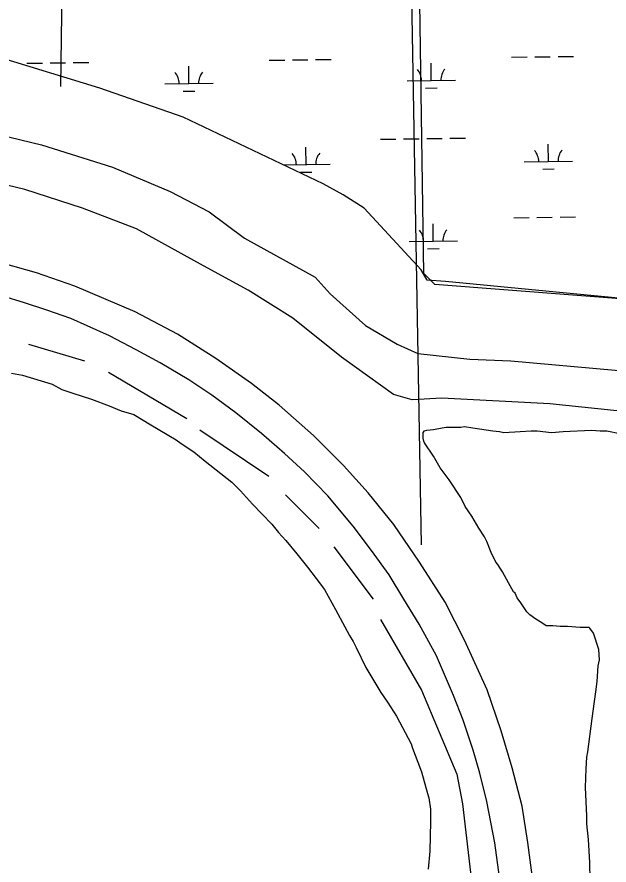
# Model space of a CAD drawing. Extents: x 3715084 to 3753216, y 488173 to 513963.
# Drawn here: x 3743671 to 3744897, y 503308 to 505065 of the extents above; entities that cross this region are included whole.
import ezdxf

# ---------------------------------------------------------------- set-up
doc = ezdxf.new("R2010")
doc.units = 0
for name, color, linetype in [('V-ROAD-CNTR', 7, 'Continuous'), ('V-SITE-VEGE', 7, 'Continuous'), ('V-TOPO-SHOR', 7, 'Continuous'), ('V-UTIL-LINE', 7, 'Continuous'), ('V-WETL-SWMP', 7, 'Continuous')]:
    doc.layers.add(name, color=color, linetype=linetype)

msp = doc.modelspace()

# ---------------------------------------------------------------- linework, layer by layer
at = {"layer": 'V-ROAD-CNTR'}
for points in [[(3744739.5564817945, 503271.34243118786), (3744728.815503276, 503354.9142640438), (3744716.587527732, 503430.4761129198), (3744696.404568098, 503509.858954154), (3744673.55861379, 503586.45080096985), (3744644.1526726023, 503670.9836319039), (3744597.529765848, 503773.8344262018), (3744557.612845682, 503852.9062680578), (3744504.2849523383, 503935.6691025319), (3744451.107058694, 504013.7569463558), (3744398.152164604, 504079.38081510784), (3744346.5462678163, 504136.14770157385), (3744284.426392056, 504198.3545771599), (3744213.7525334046, 504261.0234518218), (3744156.14964861, 504305.7323624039), (3744082.623795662, 504357.567258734), (3744003.087954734, 504407.728158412), (3743915.1591305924, 504454.1930654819), (3743790.7943793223, 504507.49095888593), (3743711.2495384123, 504535.32890320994), (3743639.821681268, 504555.1888634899)], [(3744670.007620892, 503282.85140817), (3744660.015640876, 503354.20626546), (3744643.3516742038, 503439.73609439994), (3744628.9157030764, 503498.7379763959), (3744615.5117298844, 503546.5548807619), (3744594.9167710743, 503608.55675675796), (3744574.581811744, 503659.6526545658), (3744539.141882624, 503741.4734909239), (3744503.5869537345, 503807.4643589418), (3744471.57901775, 503858.8352561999), (3744441.103078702, 503909.1321556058), (3744404.661151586, 503959.57005472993), (3744366.9212270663, 504010.0389537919), (3744314.68433154, 504073.0508277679), (3744265.765429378, 504122.74572837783), (3744224.62451166, 504161.09565167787), (3744176.806607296, 504202.4585689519), (3744124.0777127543, 504244.71648443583), (3744074.0798127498, 504281.71941042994), (3744026.293908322, 504313.4783469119), (3743967.421026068, 504348.35427715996), (3743917.7031255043, 504375.22722341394), (3743862.5922357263, 504404.56416473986), (3743815.8393292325, 504425.1371235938), (3743782.453396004, 504440.203093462), (3743732.7734953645, 504457.7310584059), (3743684.347592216, 504473.4120270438), (3743643.376674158, 504486.0620017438)]]:
    msp.add_lwpolyline(points, dxfattribs=at)
at = {"layer": 'V-SITE-VEGE'}
for points in [[(3743659.253, 504327.34500000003), (3743682.287, 504322.737), (3743743.715, 504304.309), (3743763.679, 504293.559), (3743786.713, 504285.881), (3743825.106, 504273.59500000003), (3743861.96, 504259.775), (3743886.5300000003, 504249.025), (3743912.6380000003, 504241.348), (3743947.958, 504219.848), (3744000.169, 504189.134), (3744010.919, 504181.458)], [(3744675.86, 503915.781), (3744666.646, 503931.139), (3744662.038, 503935.745), (3744652.824, 503955.70900000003), (3744643.61, 503978.745), (3744639.004, 503987.95900000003), (3744626.718, 504006.387), (3744612.898, 504030.956), (3744599.076, 504050.92), (3744589.862, 504069.348), (3744565.292, 504106.204), (3744546.865, 504130.776), (3744533.0470000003, 504155.346), (3744514.615, 504182.988), (3744513.0810000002, 504186.06), (3744511.5470000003, 504192.202), (3744511.5470000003, 504201.416), (3744511.5470000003, 504204.488), (3744514.615, 504207.56), (3744519.223, 504209.094), (3744533.0470000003, 504210.63), (3744551.473, 504213.702), (3744559.151, 504215.238), (3744589.864, 504215.238), (3744597.542, 504216.772), (3744614.434, 504213.702), (3744655.896, 504207.558), (3744669.718, 504206.022), (3744678.932, 504204.488), (3744712.718, 504206.022), (3744735.752, 504207.558), (3744741.894, 504207.558), (3744748.038, 504207.558), (3744777.213, 504204.48600000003), (3744801.785, 504206.022), (3744860.1410000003, 504209.094), (3744878.569, 504207.558), (3744892.389, 504207.558), (3744946.137, 504196.808)], [(3744010.919, 504181.458), (3744037.025, 504164.564), (3744060.059, 504144.60000000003), (3744115.343, 504101.60000000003), (3744133.771, 504083.172), (3744158.343, 504055.53), (3744198.268, 504014.06700000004), (3744212.09, 503997.175), (3744227.446, 503980.283), (3744250.48, 503952.641), (3744271.98, 503924.99700000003), (3744290.4080000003, 503901.963), (3744307.3000000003, 503878.925), (3744330.336, 503837.466), (3744359.512, 503783.718), (3744367.1890000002, 503771.43200000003), (3744373.333, 503759.146), (3744393.295, 503717.68200000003), (3744424.009, 503665.472), (3744437.827, 503645.507), (3744456.259, 503616.329), (3744486.971, 503559.511), (3744490.043, 503550.295), (3744500.793, 503521.117), (3744508.471, 503501.153), (3744520.755, 503456.619), (3744523.827, 503447.406), (3744526.897, 503424.37), (3744526.897, 503398.266), (3744525.361, 503336.838), (3744522.291, 503299.982)], [(3744858.599, 503241.62700000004), (3744857.065, 503313.802), (3744853.9930000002, 503361.408), (3744850.923, 503393.658), (3744850.923, 503410.548), (3744847.8510000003, 503468.903), (3744849.387, 503507.295), (3744850.923, 503531.865), (3744852.4590000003, 503542.615), (3744861.673, 503611.721), (3744866.281, 503647.04000000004), (3744869.3510000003, 503667.004), (3744872.423, 503688.50200000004), (3744873.9590000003, 503720.75200000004), (3744877.031, 503733.036), (3744875.495, 503754.538), (3744864.745, 503788.322), (3744857.0670000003, 503799.072), (3744855.531, 503800.608), (3744837.103, 503800.608), (3744810.997, 503802.142), (3744795.639, 503802.142), (3744780.2830000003, 503803.678), (3744766.463, 503803.678), (3744757.2490000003, 503809.822), (3744744.964, 503817.5), (3744732.6780000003, 503826.71400000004), (3744726.536, 503832.856), (3744714.25, 503851.281), (3744706.5700000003, 503862.033), (3744701.966, 503871.24700000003), (3744698.894, 503874.319), (3744688.144, 503892.74700000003), (3744675.86, 503915.781)]]:
    msp.add_lwpolyline(points, dxfattribs=at)
at = {"layer": 'V-TOPO-SHOR'}
for p, q in [((3743694.7296739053, 504387.3478284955), (3743810.3821249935, 504352.652093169)), ((3743860.4981871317, 504329.5216029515), (3744022.411618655, 504233.1445603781)), ((3744049.3971905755, 504210.0140701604), (3744192.035213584, 504113.6370275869)), ((3744226.7309489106, 504075.0862105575), (3744296.1224195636, 504005.69473990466)), ((3744326.963073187, 503967.14392287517), (3744407.919788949, 503859.2016351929))]:
    msp.add_line(p, q, dxfattribs=at)
for points in [[(3744513.016323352, 504533.3382568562), (3744478.8117527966, 506870.65057816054), (3744501.614799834, 507132.8856190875), (3744478.8117527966, 507395.1206600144), (3744467.4102292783, 507873.98464779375), (3744501.614799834, 507976.5983594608)], [(3743771.9172946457, 507862.5831242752), (3743760.515771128, 506893.45362519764), (3743760.515771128, 506540.00639612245), (3743771.9172946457, 505719.0967027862), (3743760.515771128, 504920.9900564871)], [(3743212.255, 504868.36100000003), (3743444.149363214, 504846.10255114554), (3743609.91787644, 504826.8271426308), (3743721.7152458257, 504799.8415707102), (3743868.2083505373, 504753.58059027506), (3743987.7158833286, 504703.4645281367), (3744068.6725990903, 504661.05862940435), (3744141.9191514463, 504607.0874855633), (3744288.412256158, 504526.1307698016), (3744319.2529097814, 504491.4350344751), (3744392.4994621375, 504425.8986455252), (3744458.035851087, 504387.3478284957), (3744500.4417498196, 504368.072419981), (3744608.3840375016, 504356.50717487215), (3744693.195834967, 504352.6520931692), (3744909.080410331, 504333.3766846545), (3745136.5302308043, 504306.3911127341), (3745799.6042837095, 504244.7098054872), (3746674.7078302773, 504171.46325313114), (3747673.1739913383, 504075.0862105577), (3748455.7555770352, 504005.69473990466), (3749288.45322487, 503928.5931058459), (3750055.614483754, 503859.20163519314), (3750949.993438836, 503778.2449194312)], [(3746713.2586473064, 504090.5065373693), (3745502.762992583, 504186.88357994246), (3745340.84956106, 504194.5937433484), (3745313.8639891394, 504175.3183348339), (3745148.095475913, 504183.0284982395), (3745132.6751491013, 504202.30390675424), (3745128.8200673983, 504221.579315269), (3745105.689577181, 504229.2894786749), (3744774.152550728, 504263.98521400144), (3744550.5578119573, 504275.5504591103), (3744488.8765047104, 504271.6953774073), (3744450.3256876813, 504283.26062251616), (3744342.383399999, 504360.36225657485), (3744242.151275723, 504441.31897233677), (3744149.629314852, 504499.14519788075), (3744057.107353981, 504549.2612600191), (3743918.324412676, 504626.3628940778), (3743806.5270432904, 504668.7687928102), (3743687.019510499, 504707.31960983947), (3743559.8018143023, 504738.16026346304), (3743424.8739546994, 504753.5805902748), (3743195.566, 504783.566)], [(3745276.9183990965, 504453.5275922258), (3744535.81937039, 504510.5352098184), (3744513.016323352, 504533.3382568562)], [(3744423.340115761, 503816.7957364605), (3744508.151913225, 503670.3026317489), (3744581.3984655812, 503496.8239551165), (3744592.9637106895, 503435.1426478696), (3744619.9492826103, 503203.8377456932)]]:
    msp.add_lwpolyline(points, dxfattribs=at)
at = {"layer": 'V-UTIL-LINE'}
msp.add_lwpolyline([(3743021.603, 508578.74100000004), (3744444.14, 507572.325), (3744507.407, 503971.528)], dxfattribs=at)
at = {"layer": 'V-WETL-SWMP'}
for p, q in [((3743842.6154181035, 504917.62011836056), (3743615.4532360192, 504986.53393623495)), ((3744193.1657625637, 504975.45252893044), (3744225.1632598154, 504975.8524087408)), ((3744241.162008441, 504976.0523486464), (3744273.159505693, 504976.4522284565)), ((3744289.1582543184, 504976.65216836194), (3744321.1557515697, 504977.0520481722)), ((3744695.0345078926, 504981.7244938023), (3744727.0320051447, 504982.12437361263)), ((3744743.03075377, 504982.3243135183), (3744775.028251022, 504982.7241933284)), ((3744791.0269996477, 504982.9241332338), (3744823.024496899, 504983.3240130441)), ((3743691.297017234, 504969.18056405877), (3743723.294514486, 504969.5804438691)), ((3743739.2932631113, 504969.7803837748), (3743771.290760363, 504970.1802635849)), ((3743787.289508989, 504970.38020349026), (3743819.2870062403, 504970.7800833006)), ((3744026.695030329, 504926.93848175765), (3744026.245164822, 504962.9356708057)), ((3744528.5637756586, 504933.21044662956), (3744528.1139101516, 504969.2076356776)), ((3743976.6989408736, 504926.313669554), (3744076.6911197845, 504927.5632939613)), ((3744478.567686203, 504932.58563442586), (3744578.5598651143, 504933.8352588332)), ((3744014.609374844, 504857.7281147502), (3743842.6154181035, 504917.62011836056)), ((3744014.888798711, 504911.35873171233), (3744038.886921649, 504911.65864157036)), ((3744516.75754404, 504917.63069658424), (3744540.755666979, 504917.9306064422)), ((3744304.8483026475, 504719.5171087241), (3744014.609374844, 504857.72811474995)), ((3744567.21730858, 504813.6131324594), (3744599.2148058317, 504814.01301226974)), ((3744423.228570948, 504811.8136733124), (3744455.226068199, 504812.21355312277)), ((3744471.224816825, 504812.4134930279), (3744503.2223140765, 504812.8133728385)), ((3744519.221062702, 504813.0133127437), (3744551.2185599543, 504813.41319255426)), ((3744771.151492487, 504765.4157808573), (3744770.7016269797, 504801.4129699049)), ((3744269.2827471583, 504759.1438159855), (3744268.832881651, 504795.14100503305)), ((3744721.1554030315, 504764.79096865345), (3744821.1475819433, 504766.04059306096)), ((3744222.8519375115, 504758.5635598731), (3744319.2788366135, 504759.7686281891)), ((3744257.47651554, 504743.5640659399), (3744281.4746384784, 504743.8639757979)), ((3744759.3452608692, 504749.83603081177), (3744783.343383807, 504750.1359406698)), ((3744346.3112924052, 504696.4821078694), (3744304.8483026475, 504719.5171087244)), ((3744389.3102818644, 504668.8401069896), (3744346.3112924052, 504696.4821078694)), ((3744507.5552539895, 504541.37910466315), (3744389.3102818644, 504668.8401069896)), ((3744699.1917025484, 504649.0754697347), (3744731.1891998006, 504649.475349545)), ((3744747.1879484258, 504649.6752894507), (3744779.185445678, 504650.07516926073)), ((3744795.1841943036, 504650.27510916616), (3744827.1816915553, 504650.6749889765)), ((3744532.720970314, 504600.5614225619), (3744532.271104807, 504636.55861161)), ((3744482.7248808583, 504599.93661035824), (3744582.7170597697, 504601.1862347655)), ((3744520.914738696, 504584.9816725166), (3744544.9128616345, 504585.2815823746)), ((3744519.840251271, 504519.8801044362), (3744507.5552539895, 504541.37910466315)), ((3744558.232241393, 504516.8081036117), (3744519.840251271, 504519.8801044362)), ((3750920.1777019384, 503910.5813224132), (3744558.232241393, 504516.8081036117))]:
    msp.add_line(p, q, dxfattribs=at)
for centre, radius, start, end in [((3744473.319226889, 504932.9948835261), 35.24628790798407, 359.94418061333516, 41.4878389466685), ((3744583.7964578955, 504934.37554195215), 35.246287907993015, 139.944177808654, 181.48783614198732), ((3743971.450481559, 504926.7229186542), 35.24628790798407, 359.94418061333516, 41.4878389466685), ((3744081.9277125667, 504928.10357708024), 35.246287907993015, 139.944177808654, 181.48783614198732), ((3744214.0381983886, 504758.9282528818), 35.24628790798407, 359.94418061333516, 41.4878389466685), ((3744324.5154293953, 504760.30891130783), 35.246287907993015, 139.944177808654, 181.48783614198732), ((3744715.906943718, 504765.20021775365), 35.24628790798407, 359.94418061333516, 41.4878389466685), ((3744826.3841747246, 504766.5808761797), 35.246287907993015, 139.944177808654, 181.48783614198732), ((3744477.4764215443, 504600.34585945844), 35.24628790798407, 359.94418061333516, 41.4878389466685), ((3744587.9536525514, 504601.7265178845), 35.246287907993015, 139.944177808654, 181.48783614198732)]:
    msp.add_arc(centre, radius, start, end, dxfattribs=at)

doc.saveas('drawing.dxf')
